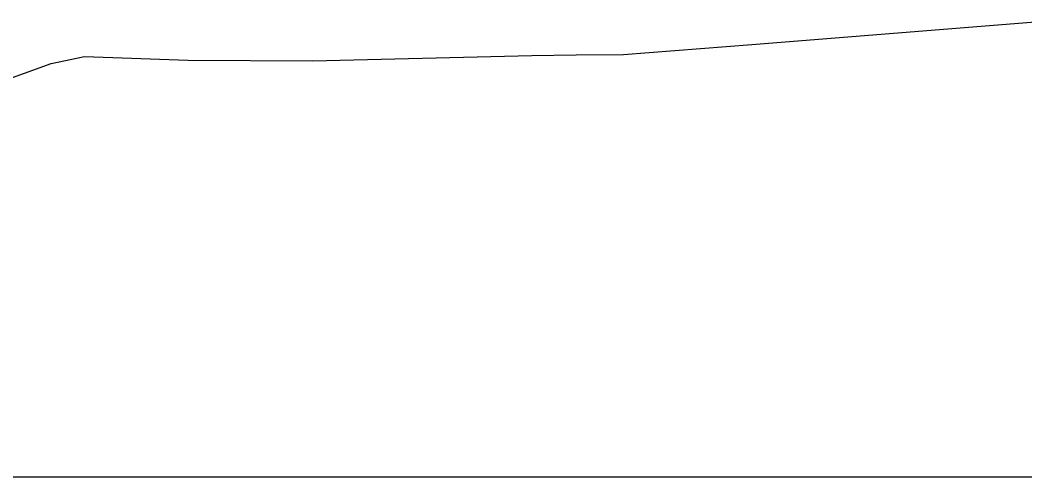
# Model space of a CAD drawing. Extents: x -26 to 4903, y -1010 to 9587.
# Drawn here: x 1086.37 to 1108.74, y 500 to 510.16 of the extents above; entities that cross this region are included whole.
import ezdxf

# ---------------------------------------------------------------- set-up
doc = ezdxf.new("R2010")
doc.units = 0
doc.layers.add('Exist Cross Section Cell', color=7, linetype='Continuous')
doc.layers.add('Exist XS Ground Line', color=7, linetype='Continuous')

msp = doc.modelspace()

# ---------------------------------------------------------------- linework, layer by layer
at = {"layer": 'Exist Cross Section Cell'}
msp.add_line((1000, 500), (1150, 500), dxfattribs=at)
at = {"layer": 'Exist XS Ground Line'}
for p, q in [((1102.665, 509.613), (1109.455, 510.158)), ((1099.802, 509.393), (1102.665, 509.613)), ((1087.059, 509.196), (1087.801, 509.351)), ((1087.801, 509.351), (1090.107, 509.271)), ((1090.107, 509.271), (1092.889, 509.25)), ((1092.889, 509.25), (1097.762, 509.373)), ((1097.762, 509.373), (1098.754, 509.39)), ((1098.754, 509.39), (1099.802, 509.393)), ((1085.678, 508.7), (1087.059, 509.196))]:
    msp.add_line(p, q, dxfattribs=at)

doc.saveas('drawing.dxf')
